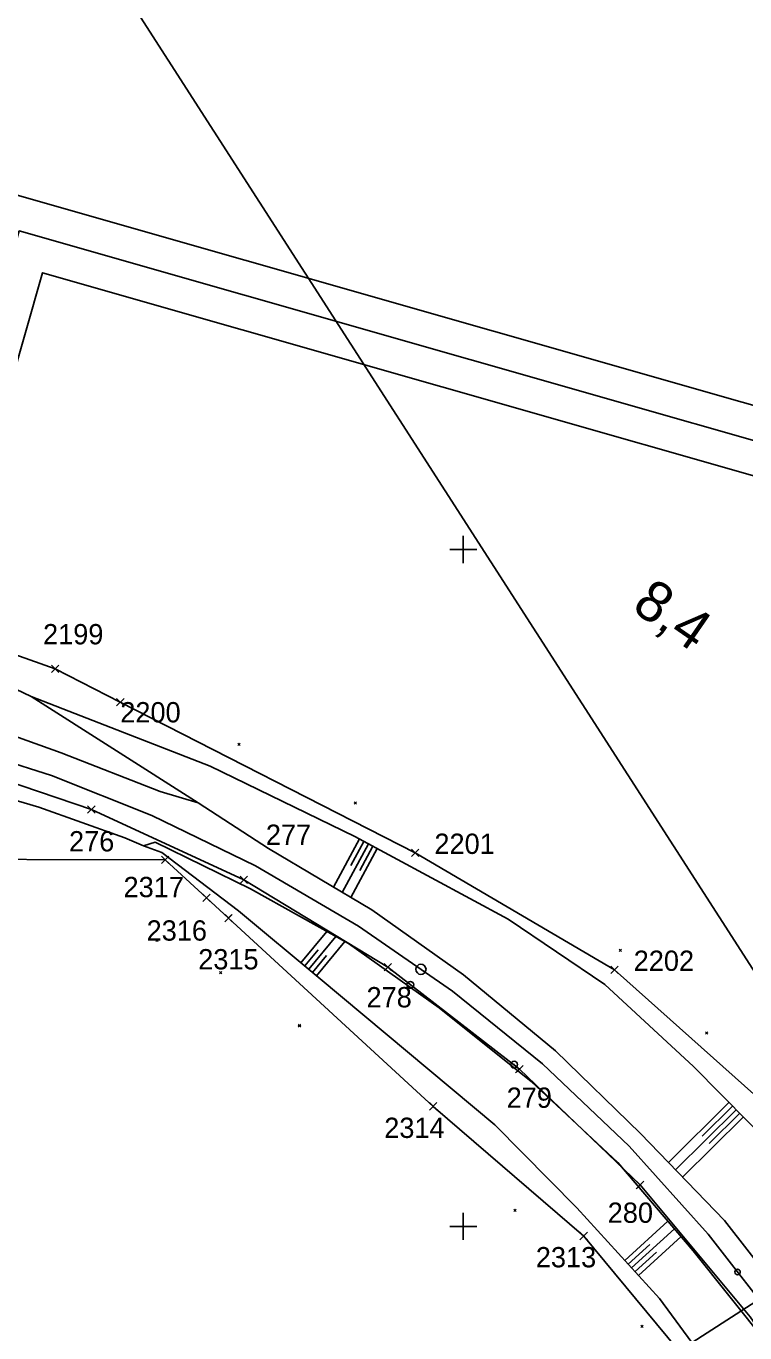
# Model space of a CAD drawing. Extents: x -866402 to -860377, y -1041908 to -1038598.
# Drawn here: x -863464.6 to -863358.4, y -1039815.7 to -1039622.7 of the extents above; entities that cross this region are included whole.
import ezdxf

# ---------------------------------------------------------------- set-up
doc = ezdxf.new("R2010")
doc.units = 0
for name, color, linetype in [('PS 02 trasa', 7, 'Continuous'), ('SZDC', 7, 'Continuous'), ('Vrstva 1', 7, 'Continuous'), ('Vrstva 48', 7, 'Continuous'), ('Vrstva 49', 7, 'Continuous'), ('Vrstva 5', 7, 'Continuous'), ('Vrstva 50', 7, 'Continuous'), ('Vrstva 60', 7, 'Continuous'), ('Vrstva 7', 7, 'Continuous')]:
    doc.layers.add(name, color=color, linetype=linetype)

msp = doc.modelspace()

# ---------------------------------------------------------------- linework, layer by layer
at = {"layer": 'PS 02 trasa'}
msp.add_lwpolyline([(-863478.37, -1039730.49), (-863454.97, -1039738.4), (-863432.43, -1039748.79), (-863411.14, -1039761.69), (-863391.7, -1039776.76), (-863373.86, -1039793.88), (-863357.56, -1039813.36), (-863343.38, -1039833.77), (-863329.62, -1039854.78), (-863315.73, -1039875.65), (-863301.15, -1039895.87), (-863284.71, -1039914.61), (-863266.26, -1039931.32), (-863245.45, -1039946.31)], dxfattribs=at)
at = {"layer": 'SZDC'}
for points in [[(-863748.01, -1039848.49), (-863725.76, -1039812), (-863710.18, -1039790.69), (-863681.49, -1039761.05), (-863641.52, -1039733.19), (-863638.92, -1039731.44), (-863624.3, -1039721.59), (-863586.13, -1039705.52), (-863566.28, -1039696.72), (-863563.11, -1039695.31), (-863540.66, -1039696.99), (-863537.82, -1039697.2), (-863510.6, -1039699.81), (-863460.34, -1039717.62), (-863450.7, -1039722.54), (-863407.1, -1039744.81), (-863377.64, -1039762.09), (-863356.59, -1039780.85), (-863352.89, -1039784.15), (-863325.61, -1039827), (-863299.27, -1039875.39), (-863281.74, -1039899.54), (-863267.72, -1039913.93)], [(-863110.71, -1039983.7), (-863135.81, -1039985.12), (-863165.72, -1039981.71), (-863206.44, -1039970.59), (-863218.01, -1039993.65), (-863250.78, -1039975.29), (-863249.44, -1039956.85), (-863260.7, -1039944.56), (-863266.56, -1039936.51), (-863268.95, -1039933.23), (-863273.75, -1039934.47), (-863278.33, -1039932.46), (-863281.22, -1039928.96), (-863320.99, -1039880.75), (-863334.07, -1039862.91), (-863355.91, -1039833.12), (-863382.19, -1039801.42), (-863404.46, -1039782.26), (-863434.71, -1039754.45), (-863437.97, -1039751.45), (-863444.08, -1039745.83), (-863485.07, -1039745.76)]]:
    msp.add_lwpolyline(points, dxfattribs=at)
at = {"layer": 'Vrstva 1'}
for points in [[(-864205.01, -1040357.12), (-863334.71, -1039796.93), (-863484.63, -1039564.01), (-864354.93, -1040124.19)], [(-864354.93, -1040124.19), (-863484.63, -1039564.01), (-863334.71, -1039796.93), (-864205.01, -1040357.12)], [(-863550.56, -1039932.35), (-862742.8, -1040162.8), (-862661.32, -1039877.21), (-863469.08, -1039646.75)], [(-862746.23, -1040156.62), (-863544.38, -1039928.91), (-863465.64, -1039652.93), (-862667.5, -1039880.64)], [(-863538.2, -1039925.48), (-862946.8, -1040094.2), (-862870.81, -1039827.83), (-863462.21, -1039659.11)]]:
    msp.add_lwpolyline(points, close=True, dxfattribs=at)
msp.add_lwpolyline([(-863476.39, -1039728.45), (-863460.88, -1039733.4), (-863446.05, -1039739.3), (-863430.71, -1039746.74), (-863415.48, -1039755.64), (-863401.57, -1039765.25), (-863388.29, -1039776), (-863375.49, -1039788.16), (-863363.77, -1039801.16), (-863352.92, -1039815.14), (-863343.18, -1039829.22), (-863333.81, -1039843.58)], dxfattribs=at)
msp.add_circle((-863359.45, -1039806.73), 0.4, dxfattribs=at)
at = {"layer": 'Vrstva 48'}
for p, q in [((-863415.35, -1039742.76), (-863419.19, -1039749.88)), ((-863414.69, -1039743.12), (-863416.62, -1039746.69)), ((-863414.03, -1039743.47), (-863417.9, -1039750.65)), ((-863412.71, -1039744.19), (-863416.61, -1039751.41)), ((-863413.37, -1039743.83), (-863415.31, -1039747.43)), ((-863424.01, -1039761.04), (-863420.16, -1039756.41)), ((-863422.85, -1039762), (-863418.82, -1039757.15)), ((-863421.7, -1039762.96), (-863417.49, -1039757.89)), ((-863423.43, -1039761.52), (-863421.46, -1039759.15)), ((-863422.28, -1039762.48), (-863420.22, -1039760)), ((-863360.72, -1039781.7), (-863369.66, -1039790.55)), ((-863359.67, -1039782.77), (-863368.62, -1039791.62)), ((-863360.2, -1039782.24), (-863364.67, -1039786.66)), ((-863359.14, -1039783.3), (-863363.62, -1039787.73)), ((-863358.61, -1039783.84), (-863367.58, -1039792.7)), ((-863376.11, -1039805.02), (-863369.75, -1039799.21)), ((-863375.1, -1039806.13), (-863368.78, -1039800.35)), ((-863375.6, -1039805.57), (-863372.43, -1039802.68)), ((-863374.08, -1039807.23), (-863367.8, -1039801.49)), ((-863374.59, -1039806.68), (-863371.44, -1039803.8))]:
    msp.add_line(p, q, dxfattribs=at)
at = {"layer": 'Vrstva 49'}
for p, q in [((-863439.19, -1039737.44), (-863463.9, -1039721.69)), ((-863437.43, -1039731.99), (-863463.9, -1039721.69)), ((-863433.32, -1039728.6), (-863432.96, -1039728.95)), ((-863433.32, -1039728.95), (-863432.96, -1039728.6)), ((-863416.12, -1039737.27), (-863415.77, -1039737.62)), ((-863416.12, -1039737.62), (-863415.77, -1039737.27)), ((-863444.57, -1039744.74), (-863447.29, -1039743.79)), ((-863445.44, -1039757.56), (-863445.08, -1039757.91)), ((-863445.44, -1039757.91), (-863445.08, -1039757.56)), ((-863376.95, -1039759.05), (-863376.59, -1039759.4)), ((-863376.95, -1039759.4), (-863376.59, -1039759.05)), ((-863436.05, -1039762.32), (-863435.69, -1039762.67)), ((-863436.05, -1039762.67), (-863435.69, -1039762.32)), ((-863424.38, -1039770.18), (-863424.03, -1039770.53)), ((-863424.38, -1039770.53), (-863424.03, -1039770.18)), ((-863364.17, -1039771.23), (-863363.82, -1039771.59)), ((-863364.17, -1039771.59), (-863363.82, -1039771.23)), ((-863392.53, -1039797.44), (-863392.18, -1039797.79)), ((-863392.53, -1039797.79), (-863392.18, -1039797.44)), ((-863373.75, -1039814.57), (-863373.4, -1039814.93)), ((-863373.75, -1039814.93), (-863373.4, -1039814.57))]:
    msp.add_line(p, q, dxfattribs=at)
for points in [[(-863517.18, -1039702.49), (-863492.98, -1039707.83), (-863463.9, -1039721.69)], [(-863459.43, -1039730.03), (-863474.73, -1039724.57), (-863490.97, -1039720.75), (-863507.28, -1039717.9), (-863524.39, -1039716.67), (-863540.56, -1039716.25)], [(-863540.51, -1039724.14), (-863524.43, -1039725.35), (-863506.91, -1039726.2), (-863492.59, -1039729.61), (-863478.45, -1039733.43), (-863462.74, -1039738.07)], [(-863459.43, -1039730.03), (-863444.81, -1039735.73), (-863439.19, -1039737.44)], [(-863437.43, -1039731.99), (-863416.01, -1039742.41), (-863393.37, -1039754.6), (-863379.08, -1039764.27), (-863365.98, -1039776.39), (-863353.76, -1039788.75), (-863340.01, -1039807.75), (-863332.04, -1039819.2)], [(-863447.29, -1039743.79), (-863450.02, -1039742.58), (-863462.74, -1039738.07)], [(-863340.38, -1039827.26), (-863350.45, -1039813.17), (-863361.38, -1039799.11), (-863373.79, -1039786.28), (-863386.38, -1039774.07), (-863399.96, -1039762.81), (-863413.52, -1039753.24), (-863428.79, -1039744.19), (-863439.19, -1039737.44)], [(-863447.29, -1039743.79), (-863445.53, -1039743.21), (-863431.47, -1039750.13), (-863416.96, -1039758.19), (-863403.54, -1039767.7), (-863389.96, -1039778.57), (-863377.14, -1039790.57), (-863365.99, -1039803.6), (-863355.07, -1039817.32)], [(-863421.16, -1039763.41), (-863433.21, -1039753.38), (-863444.57, -1039744.74)], [(-863361.98, -1039822.91), (-863370.96, -1039810.65), (-863383.23, -1039797.24), (-863395.35, -1039785.01), (-863421.16, -1039763.41)]]:
    msp.add_lwpolyline(points, dxfattribs=at)
at = {"layer": 'Vrstva 5'}
for p, q in [((-863400, -1039698), (-863400, -1039702)), ((-863402, -1039700), (-863398, -1039700)), ((-863400, -1039798), (-863400, -1039802)), ((-863402, -1039800), (-863398, -1039800))]:
    msp.add_line(p, q, dxfattribs=at)
at = {"layer": 'Vrstva 50'}
msp.add_line((-863392.52, -1039776.1), (-863392.42, -1039776.1), dxfattribs=at)
msp.add_circle((-863392.47, -1039776.1), 0.5, dxfattribs=at)
at = {"layer": 'Vrstva 60'}
for p, q in [((-863459.89, -1039718.07), (-863460.89, -1039717.07)), ((-863459.89, -1039717.17), (-863460.89, -1039718.17)), ((-863460.79, -1039718.07), (-863459.79, -1039717.07)), ((-863460.79, -1039717.17), (-863459.79, -1039718.17)), ((-863460.34, -1039717.62), (-863460.34, -1039717.62)), ((-863450.24, -1039722.99), (-863451.24, -1039721.99)), ((-863450.24, -1039722.09), (-863451.24, -1039723.09)), ((-863451.15, -1039722.99), (-863450.15, -1039721.99)), ((-863451.15, -1039722.09), (-863450.15, -1039723.09)), ((-863450.7, -1039722.54), (-863450.7, -1039722.54)), ((-863454.53, -1039738.85), (-863455.53, -1039737.85)), ((-863454.53, -1039737.95), (-863455.53, -1039738.95)), ((-863455.43, -1039738.85), (-863454.43, -1039737.85)), ((-863455.43, -1039737.95), (-863454.43, -1039738.95)), ((-863454.97, -1039738.4), (-863454.97, -1039738.4)), ((-863406.65, -1039745.26), (-863407.65, -1039744.26)), ((-863406.65, -1039744.36), (-863407.65, -1039745.36)), ((-863407.55, -1039745.26), (-863406.55, -1039744.26)), ((-863407.55, -1039744.36), (-863406.55, -1039745.36)), ((-863407.1, -1039744.81), (-863407.1, -1039744.81)), ((-863443.63, -1039746.28), (-863444.63, -1039745.28)), ((-863443.63, -1039745.38), (-863444.63, -1039746.38)), ((-863444.53, -1039746.28), (-863443.53, -1039745.28)), ((-863444.53, -1039745.38), (-863443.53, -1039746.38)), ((-863444.08, -1039745.83), (-863444.08, -1039745.83)), ((-863431.97, -1039749.24), (-863432.97, -1039748.24)), ((-863431.97, -1039748.34), (-863432.97, -1039749.34)), ((-863432.88, -1039749.24), (-863431.88, -1039748.24)), ((-863432.88, -1039748.34), (-863431.88, -1039749.34)), ((-863432.43, -1039748.79), (-863432.43, -1039748.79)), ((-863437.52, -1039751.9), (-863438.52, -1039750.9)), ((-863437.52, -1039751), (-863438.52, -1039752)), ((-863438.42, -1039751.9), (-863437.42, -1039750.9)), ((-863438.42, -1039751), (-863437.42, -1039752)), ((-863437.97, -1039751.45), (-863437.97, -1039751.45)), ((-863434.26, -1039754.9), (-863435.26, -1039753.9)), ((-863434.26, -1039753.99), (-863435.26, -1039754.99)), ((-863435.16, -1039754.9), (-863434.16, -1039753.9)), ((-863435.16, -1039753.99), (-863434.16, -1039754.99)), ((-863434.71, -1039754.45), (-863434.71, -1039754.45)), ((-863410.69, -1039762.14), (-863411.69, -1039761.14)), ((-863410.69, -1039761.24), (-863411.69, -1039762.24)), ((-863411.59, -1039762.14), (-863410.59, -1039761.14)), ((-863411.59, -1039761.24), (-863410.59, -1039762.24)), ((-863411.14, -1039761.69), (-863411.14, -1039761.69)), ((-863377.19, -1039762.54), (-863378.19, -1039761.54)), ((-863377.19, -1039761.64), (-863378.19, -1039762.64)), ((-863378.09, -1039762.54), (-863377.09, -1039761.54)), ((-863378.09, -1039761.64), (-863377.09, -1039762.64)), ((-863377.64, -1039762.09), (-863377.64, -1039762.09)), ((-863391.25, -1039777.21), (-863392.25, -1039776.21)), ((-863391.25, -1039776.31), (-863392.25, -1039777.31)), ((-863392.15, -1039777.21), (-863391.15, -1039776.21)), ((-863392.15, -1039776.31), (-863391.15, -1039777.31)), ((-863391.7, -1039776.76), (-863391.7, -1039776.76)), ((-863404.01, -1039782.71), (-863405.01, -1039781.71)), ((-863404.91, -1039782.71), (-863403.91, -1039781.71)), ((-863404.01, -1039781.81), (-863405.01, -1039782.81)), ((-863404.91, -1039781.81), (-863403.91, -1039782.81)), ((-863404.46, -1039782.26), (-863404.46, -1039782.26)), ((-863373.41, -1039794.33), (-863374.41, -1039793.33)), ((-863374.31, -1039794.33), (-863373.31, -1039793.33)), ((-863373.41, -1039793.43), (-863374.41, -1039794.43)), ((-863374.31, -1039793.43), (-863373.31, -1039794.43)), ((-863373.86, -1039793.88), (-863373.86, -1039793.88)), ((-863381.74, -1039801.87), (-863382.74, -1039800.87)), ((-863381.74, -1039800.97), (-863382.74, -1039801.97)), ((-863382.64, -1039801.87), (-863381.64, -1039800.87)), ((-863382.64, -1039800.97), (-863381.64, -1039801.97)), ((-863382.19, -1039801.42), (-863382.19, -1039801.42))]:
    msp.add_line(p, q, dxfattribs=at)
at = {"layer": 'Vrstva 7'}
msp.add_line((-863407.87, -1039764.32), (-863407.77, -1039764.32), dxfattribs=at)
for centre, radius in [((-863406.25, -1039762.02), 0.75), ((-863407.82, -1039764.32), 0.5)]:
    msp.add_circle(centre, radius, dxfattribs=at)

# ---------------------------------------------------------------- texts
at = {"layer": 'Vrstva 60'}
for s, p in [('2199', (-863462.12, -1039714.01)), ('2200', (-863450.7, -1039725.54)), ('277', (-863429.18, -1039743.63)), ('276', (-863458.28, -1039744.6)), ('2201', (-863404.26, -1039744.97)), ('2317', (-863450.22, -1039751.36)), ('2316', (-863446.81, -1039757.78)), ('2315', (-863439.18, -1039762.03)), ('2202', (-863374.8, -1039762.25)), ('278', (-863414.3, -1039767.64)), ('279', (-863393.58, -1039782.48)), ('2314', (-863411.68, -1039786.93)), ('280', (-863378.64, -1039799.47)), ('2313', (-863389.27, -1039806.05))]:
    msp.add_text(s, height=3, dxfattribs=at).set_placement(p)
at = {"layer": 'Vrstva 7'}
msp.add_text('8,4', height=6, rotation=325.3621, dxfattribs=at).set_placement((-863375.28, -1039708.89))

doc.saveas('drawing.dxf')
